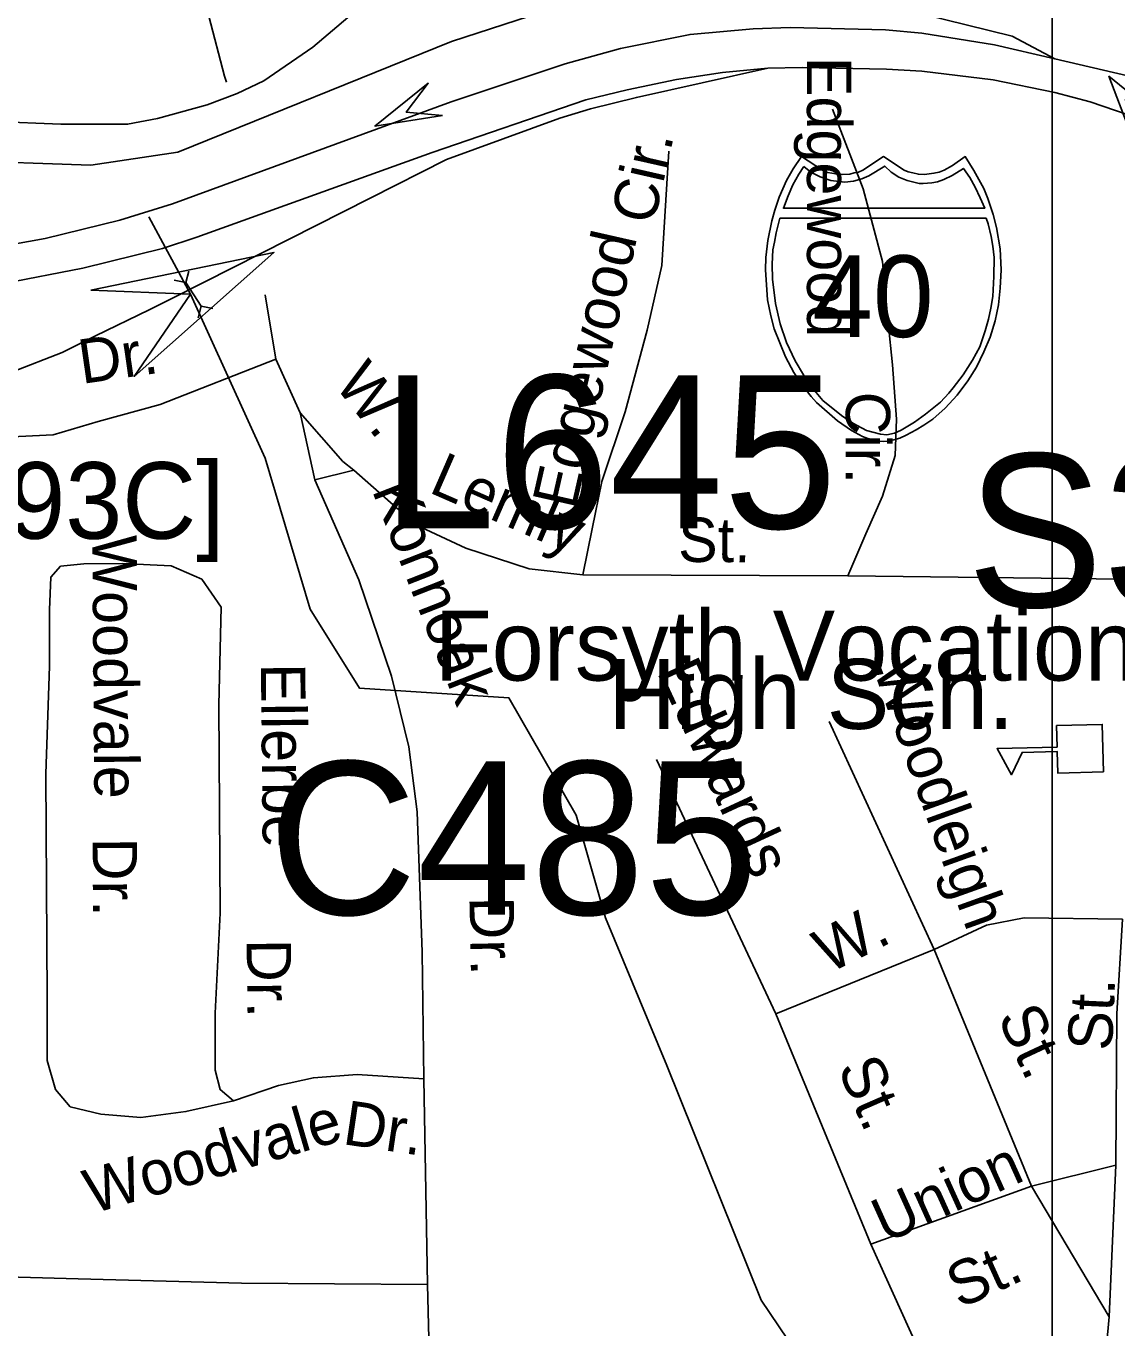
# Model space of a CAD drawing. Extents: x 1547597 to 1699558, y 810033 to 920809.
# Drawn here: x 1631525 to 1633863, y 842536 to 845325 of the extents above; entities that cross this region are included whole.
import ezdxf

# ---------------------------------------------------------------- set-up
doc = ezdxf.new("R2010")
doc.units = 0
for name, color, linetype in [('Exist Cultural Educational Facility High CELL', 7, 'Continuous'), ('Exist Cultural Educational Facility High Label', 7, 'Continuous'), ('Exist Hydrographic Creek Single Shore', 7, 'Continuous'), ('Exist Road Non-System Type 51', 7, 'Continuous'), ('Exist Road Non-System Type 51 Label', 7, 'Continuous'), ('Exist Road Primary Interstate Divided Center Attributed', 7, 'Continuous'), ('Exist Road Primary Interstate Ramp 1 Lane Attributed', 7, 'Continuous'), ('Exist Road Primary Interstate Shield CELL', 7, 'Continuous'), ('Exist Road Primary Interstate Shield Number Label', 7, 'Continuous'), ('Exist Road Primary Interstate Structure Cantilever Sign Attributed CELL', 7, 'Continuous'), ('Exist Road Primary Interstate Structure Cantilever Sign Number Label', 7, 'Continuous'), ('Exist Road Primary Interstate Structure Ovrhead Sign Number Label', 7, 'Continuous'), ('Exist Road Primary US Structure Non-Sys NCDOT Attributed CELL', 7, 'Continuous'), ('Exist Road Secondary Structure Culvert Attributed CELL', 7, 'Continuous'), ('Exist Road Secondary Structure Culvert CELL', 7, 'Continuous'), ('Exist Road Secondary Structure Culvert Number Label', 7, 'Continuous'), ('Exist Road Secondary Type 51 Undivided 4 Lane Attributed', 7, 'Continuous'), ('Map Preparation Inset Cut Line', 7, 'Continuous')]:
    doc.layers.add(name, color=color, linetype=linetype)

msp = doc.modelspace()

# ---------------------------------------------------------------- linework, layer by layer
at = {"layer": 'Exist Cultural Educational Facility High CELL'}
msp.add_lwpolyline([(1633833.5, 843727.1), (1633735.6, 843724.6), (1633734.4, 843770.6), (1633659.3, 843768.8), (1633636.3, 843721.1), (1633605.7, 843777), (1633734.2, 843780.2), (1633733, 843826.3), (1633830.9, 843828.7)], close=True, dxfattribs=at)
at = {"layer": 'Exist Hydrographic Creek Single Shore'}
for points in [[(1639777.9, 843989.4), (1638758, 844518.9), (1638485, 844623), (1638168, 844668.8), (1637703.9, 844858.7), (1637498, 845092.7), (1637356.9, 845144.8), (1637072.9, 845124.3), (1636906, 845032.6), (1636378.9, 844915.2), (1635732.9, 844680.2), (1635497.4, 844667.4), (1635292.9, 844720.6), (1634628.9, 844937.6), (1634175.6, 845186.2), (1633880.8, 845376.5), (1633527.5, 845554.8), (1633368.4, 845583.5), (1633129.8, 845522.9), (1632911.4, 845446.3), (1632436.5, 845291.3), (1631850.8, 845054.7)], [(1630604.3, 845074.7), (1630780, 845068.4), (1631065.1, 845030.1), (1631375.7, 845036.5), (1631664.4, 845026.8), (1631850.8, 845054.7)], [(1633156.9, 842512.1), (1633099.9, 842595.3), (1632897.8, 843098.3), (1632766.8, 843414.3), (1632703.8, 843634.1), (1632560, 843885.6), (1632239.8, 843906.2), (1632133.8, 844075.7), (1632037.8, 844399.4), (1631877.4, 844750.2), (1631788.1, 844916.1)]]:
    msp.add_lwpolyline(points, dxfattribs=at)
at = {"layer": 'Exist Road Non-System Type 51'}
for points in [[(1631916.7, 845346.2), (1631950.7, 845217.7), (1631954.6, 845204.5)], [(1633252.9, 845146.7), (1633318.7, 844976.1), (1633360.5, 844820.5), (1633372.5, 844688.8), (1633381.5, 844599), (1633390.4, 844482.3), (1633387.4, 844404.5), (1633360.5, 844317.7), (1633324.6, 844236.9), (1633285.8, 844147.1)], [(1632902.7, 845057), (1632887.1, 844811.6), (1632855.7, 844673.2), (1632808.8, 844498.3), (1632759.2, 844349.4), (1632738.3, 844247.6), (1632718.1, 844149.1)], [(1632037.3, 844749.3), (1632060.8, 844611)], [(1632060.8, 844611), (1631812.9, 844514.3), (1631679.8, 844477.8), (1631583.3, 844449.1), (1631421.5, 844441.2), (1631306.7, 844441.2)], [(1632060.8, 844611), (1632112.9, 844496.1)], [(1632112.9, 844496.1), (1632144.2, 844352.5), (1632238.2, 844138.4), (1632308.6, 843932.1), (1632345.1, 843780.7), (1632363.4, 843641.2), (1632373.8, 843340.9), (1632377.8, 843069.6)], [(1632112.9, 844496.1), (1632204.1, 844392), (1632227.6, 844373.7)], [(1632227.6, 844373.7), (1632144.2, 844352.5)], [(1632227.6, 844373.7), (1632360.7, 844256.2), (1632467.6, 844206.6), (1632603.3, 844162.2), (1632718.1, 844149.1)], [(1631969.8, 843022.6), (1631867.9, 842999.4), (1631771.4, 842986.4), (1631685.3, 842994.2), (1631620.1, 843009.9), (1631588.7, 843046.4), (1631570.5, 843109.1), (1631570.5, 843242.3), (1631567.9, 843722.7), (1631575.7, 843953.8), (1631575.7, 844073.9), (1631578.3, 844144.4), (1631599.2, 844167.9), (1631648.8, 844173.1), (1631732.2, 844173.6)], [(1631732.2, 844173.6), (1631836.5, 844168.4), (1631901.8, 844139.7), (1631943.5, 844079.6), (1631938.3, 843870.7), (1631940.9, 843424.3), (1631930.5, 843210.2), (1631930.5, 843088.2), (1631941, 843046.4), (1631969.8, 843022.6)], [(1633285.8, 844147.1), (1632718.1, 844149.1)], [(1633877.5, 844139.8), (1633285.8, 844147.1)], [(1633470.6, 843346.4), (1633246.2, 843834.7)], [(1633131.4, 843208.8), (1632875.7, 843753.5)], [(1633874.2, 843411.9), (1633663.6, 843414.3), (1633582.7, 843398.7), (1633470.6, 843346.4)], [(1633860.2, 842884.7), (1633862.5, 843208.6), (1633874.2, 843411.9)], [(1633470.6, 843346.4), (1633131.4, 843208.8)], [(1633470.6, 843346.4), (1633679.3, 842839.9)], [(1633334.9, 842715.3), (1633131.4, 843208.8)], [(1632377.8, 843069.6), (1632234.8, 843079), (1632141, 843071.9), (1632066, 843055.5), (1631969.8, 843022.6)], [(1632377.8, 843069.6), (1632385.3, 842629.3)], [(1633860.2, 842884.7), (1633679.3, 842839.9)], [(1633846.1, 842559.7), (1633860.2, 842884.7)], [(1633679.3, 842839.9), (1633334.9, 842715.3)], [(1633679.3, 842839.9), (1633846.1, 842559.7)], [(1633334.9, 842715.3), (1633465.4, 842428.1)], [(1632385.3, 842629.3), (1631986.6, 842631.7), (1631637.2, 842641), (1631226.8, 842652.8)], [(1632385.3, 842629.3), (1632394, 842282.9)], [(1633731.3, 842018.6), (1633806.2, 842278.1), (1633834.4, 842435.3), (1633846.1, 842559.7)]]:
    msp.add_lwpolyline(points, dxfattribs=at)
at = {"layer": 'Exist Road Primary Interstate Divided Center Attributed'}
for points in [[(1633729.4, 845254.3), (1633599.9, 845284.8), (1633444.3, 845309.7), (1633366.7, 845316.9), (1633162.4, 845321.9), (1633083.2, 845318.6), (1632948.1, 845306.8), (1632799.1, 845276.5), (1632680.6, 845243.6), (1632436.4, 845162.4), (1631839.4, 844943.7), (1631726.4, 844908.8), (1631566.4, 844870), (1631466.1, 844851.7), (1631339.9, 844837.3), (1631075, 844826.4)], [(1633885.6, 845218.3), (1633729.4, 845254.3)], [(1631115.6, 844741.5), (1631226.9, 844746), (1631355.1, 844756.6), (1631477.8, 844773.5), (1631647, 844805.9), (1631817.7, 844848.3), (1631891, 844872.3), (1632395.1, 845054.2), (1632724.3, 845166.8), (1632813.5, 845188.4), (1632918.7, 845210), (1633017.3, 845225), (1633114.7, 845234.4)], [(1633114.7, 845234.4), (1633187.8, 845236.1), (1633368.9, 845232.7), (1633444.8, 845228.3), (1633597.1, 845209.5), (1633729.4, 845182.3), (1633804.8, 845162.4), (1633886.7, 845134.7)]]:
    msp.add_lwpolyline(points, dxfattribs=at)
at = {"layer": 'Exist Road Primary Interstate Ramp 1 Lane Attributed'}
for points in [[(1633729.4, 845254.3), (1633638.1, 845303.1), (1633443.8, 845351), (1633311.6, 845389), (1633111.1, 845443.7), (1632968.4, 845487.8), (1632900, 845516.7), (1632848.4, 845557.7), (1632822.5, 845597.3), (1632799.8, 845638.3), (1632767, 845713.2)], [(1631789.2, 844717.2), (1631846.6, 844745.3), (1632089.4, 844868), (1632262.6, 844955.8), (1632426.4, 845038.9), (1632669, 845127.5), (1632734.3, 845147.5), (1632832.9, 845171.8), (1633114.7, 845234.4)], [(1631115.6, 844741.5), (1631152.1, 844684.4), (1631183.3, 844659.7), (1631227.8, 844621.8), (1631264, 844603.6), (1631323.2, 844582.2), (1631379.2, 844574), (1631428.6, 844574), (1631496.1, 844583.9), (1631602.5, 844625.1), (1631674.3, 844661), (1631789.2, 844717.2)]]:
    msp.add_lwpolyline(points, dxfattribs=at)
at = {"layer": 'Exist Road Primary Interstate Shield CELL'}
for points in [[(1633362.5, 844434.7), (1633371.9, 844435.6), (1633384.7, 844438.1), (1633397.1, 844442.2), (1633411.2, 844448.4), (1633432, 844460), (1633448.8, 844469.8), (1633468.1, 844482.8), (1633494.2, 844506.5), (1633520.3, 844533.9), (1633543.3, 844564.9), (1633561.5, 844593.9), (1633577.6, 844627.1), (1633591, 844658), (1633601.7, 844693.3), (1633608.7, 844727.6), (1633612.3, 844763.3), (1633614.7, 844802.8), (1633612, 844847.4), (1633604.3, 844893), (1633597, 844921.3), (1633586, 844955.2), (1633577, 844976.9), (1633556.1, 845015.4), (1633537.4, 845045), (1633510.2, 845025.8), (1633492.4, 845016.3), (1633481.6, 845011.5), (1633470.4, 845009.3), (1633449.9, 845006.8), (1633437, 845007.4), (1633425.1, 845010.1), (1633415, 845012.3), (1633406.7, 845016.3), (1633362.5, 845045), (1633318.2, 845016.3), (1633308.9, 845012.1), (1633299.4, 845010.1), (1633290.3, 845007.6), (1633275.1, 845006.8), (1633263.6, 845007.2), (1633251.7, 845009.3), (1633242.3, 845011.3), (1633231.8, 845016.3), (1633186.7, 845045), (1633169, 845019.2), (1633154.5, 844993.8), (1633139.1, 844957.9), (1633129.6, 844930.1), (1633122.8, 844907.2), (1633114.4, 844865.2), (1633110.1, 844828.7), (1633109.4, 844802.8), (1633114.1, 844738.3), (1633121.1, 844704), (1633128.4, 844676.2), (1633152.2, 844616.2), (1633170.2, 844582.5), (1633185.6, 844558.4), (1633207.2, 844531.2), (1633218.9, 844518.2), (1633263.7, 844479.1), (1633293.6, 844458.6), (1633317.5, 844445.7), (1633328.7, 844441.5), (1633346.3, 844436.5)], [(1633192, 845024.2), (1633181.1, 845007.3), (1633168.4, 844984.5), (1633158.2, 844960.8), (1633147.9, 844934.6), (1633579.4, 844934.5), (1633569.4, 844956.9), (1633558.6, 844979.4), (1633547.4, 845000), (1633533.7, 845019.9), (1633509.5, 845004.6), (1633491.8, 844996.3), (1633477.7, 844991.4), (1633465.7, 844988.7), (1633447.1, 844987.2), (1633438.8, 844987.7), (1633412.8, 844993.6), (1633395.3, 845000.8), (1633378.6, 845011.9), (1633365.1, 845024.7), (1633330.9, 845004), (1633315.7, 844997.3), (1633298.2, 844992.8), (1633279.2, 844990.4), (1633249.7, 844993.6), (1633226.7, 845001.6), (1633206.8, 845011.9)], [(1633582, 844913.2), (1633586.6, 844901), (1633593, 844873.9), (1633596.3, 844853.1), (1633599.7, 844829.1), (1633598.5, 844788), (1633596.6, 844745.4), (1633592.6, 844720.2), (1633587.4, 844697.2), (1633580.2, 844671.8), (1633568.7, 844637.9), (1633552.8, 844609.3), (1633532.9, 844577.5), (1633511.5, 844549.6), (1633502.1, 844538), (1633484.4, 844519.4), (1633452.2, 844493.5), (1633428.7, 844475.9), (1633400.5, 844459.3), (1633386.2, 844452.9), (1633369.5, 844449.4), (1633355.8, 844450.4), (1633339.2, 844454.8), (1633325.7, 844458.5), (1633296.3, 844474.4), (1633272.5, 844490.3), (1633232.7, 844522.9), (1633211.2, 844548.1), (1633191.2, 844577.4), (1633173.3, 844607.6), (1633154.2, 844647.2), (1633140.8, 844687.1), (1633131, 844730.2), (1633124.4, 844782.8), (1633123.7, 844814.9), (1633125.6, 844845.7), (1633128.6, 844861.9), (1633132.5, 844882), (1633140.3, 844912.9)]]:
    msp.add_lwpolyline(points, close=True, dxfattribs=at)
at = {"layer": 'Exist Road Primary Interstate Structure Cantilever Sign Attributed CELL'}
msp.add_lwpolyline([(1632417.5, 845132.8), (1632272.9, 845110.5), (1632387, 845202.1), (1632339.8, 845140)], close=True, dxfattribs=at)
at = {"layer": 'Exist Road Primary US Structure Non-Sys NCDOT Attributed CELL'}
msp.add_lwpolyline([(1633888.6, 845103.3), (1633845.3, 845217.3), (1633939.8, 845140.2), (1633880.9, 845167.8)], close=True, dxfattribs=at)
at = {"layer": 'Exist Road Secondary Structure Culvert Attributed CELL'}
msp.add_lwpolyline([(1631664.4, 844759.3), (1632056.2, 844839.8), (1631757.1, 844574.2), (1631877.4, 844750.2)], close=True, dxfattribs=at)
at = {"layer": 'Exist Road Secondary Structure Culvert CELL'}
for p, q in [((1631842.8, 844780.1), (1631867.7, 844775.3)), ((1631873.8, 844800), (1631867.7, 844775.3)), ((1631900.4, 844724.4), (1631867.7, 844775.3)), ((1631894.3, 844699.8), (1631900.4, 844724.4)), ((1631925.3, 844719.7), (1631900.4, 844724.4))]:
    msp.add_line(p, q, dxfattribs=at)
at = {"layer": 'Exist Road Secondary Type 51 Undivided 4 Lane Attributed'}
msp.add_lwpolyline([(1631069.9, 845128.2), (1631457.3, 845120.6), (1631600.1, 845114.4), (1631687.5, 845114.4), (1631742.9, 845114.4), (1631806.9, 845126.8), (1631913.5, 845155.7), (1631977.4, 845180.5), (1632035, 845207.4), (1632139.4, 845279.8), (1632256.7, 845379.1), (1632405.9, 845505.3), (1632486.9, 845567.3), (1632555.1, 845612.9), (1632627.6, 845654.2), (1632710.7, 845691.5), (1632767, 845713.2)], dxfattribs=at)
at = {"layer": 'Map Preparation Inset Cut Line'}
for points in [[(1633724, 874749.3), (1571208, 874749.3), (1571208, 831307.2), (1633724, 831307.2)], [(1694128.9, 831307.2), (1633724, 831307.2), (1633724, 874749.3), (1694128.9, 874749.3)]]:
    msp.add_lwpolyline(points, close=True, dxfattribs=at)

# ---------------------------------------------------------------- texts
at = {"layer": 'Exist Cultural Educational Facility High Label'}
for s, p in [('Forsyth Vocational', (1632400.4, 843922.7)), ('High Sch.', (1632772.6, 843819.1))]:
    msp.add_text(s, height=150, dxfattribs=at).set_placement(p)
at = {"layer": 'Exist Road Non-System Type 51 Label'}
for s, rotation, p in [('Edgewood', 270.0379, (1633198.2, 845258.6)), ('Cir.', 77.2099, (1632869.8, 844896.5)), ('Edgewood', 77.2099, (1632702, 844286.7)), ('Dr.', 8.1495, (1631644.9, 844558)), ('W.', 308.1143, (1632183.5, 844557.5)), ('Cir.', 270.0379, (1633281.5, 844541.5)), ('Lemly', 336.4005, (1632385.6, 844327)), ('Konnoak', 291.3903, (1632265.6, 844331.1)), ('St.', 359.7227, (1632922.2, 844176.9)), ('Woodvale', 270.4668, (1631667.3, 844234)), ('Edwards', 294.7966, (1632875.8, 843941.6)), ('Woodleigh', 289.7153, (1633339.7, 843947.9)), ('Ellerbe', 270.6131, (1632028.4, 843959.4)), ('Dr.', 270.2333, (1631668, 843586)), ('Dr.', 271.1943, (1632475.1, 843459.2)), ('W.', 26.6867, (1633244.5, 843293.8)), ('Dr.', 270.7709, (1631997.7, 843368.6)), ('St.', 87.3612, (1633851.6, 843128.7)), ('St.', 295.0541, (1633605.3, 843201.6)), ('St.', 293.5348, (1633262.8, 843093.2)), ('Dr.', 351.5909, (1632201.4, 842930)), ('Woodvale', 16.4005, (1631667.1, 842779.8)), ('Union', 24.3249, (1633366, 842716.6)), ('St.', 24.3249, (1633525.4, 842576.4))]:
    msp.add_text(s, height=95, rotation=rotation, dxfattribs=at).set_placement(p)
at = {"layer": 'Exist Road Primary Interstate Shield CELL'}
msp.add_text('[193C]', height=164.04, dxfattribs=at).set_placement((1631304.5, 844226.5))
at = {"layer": 'Exist Road Primary Interstate Shield Number Label'}
msp.add_text('40', height=175, dxfattribs=at).set_placement((1633209.6, 844658.5))
at = {"layer": 'Exist Road Primary Interstate Structure Cantilever Sign Number Label'}
msp.add_text('L645', height=328.08, dxfattribs=at).set_placement((1632286.9, 844248.7))
at = {"layer": 'Exist Road Primary Interstate Structure Ovrhead Sign Number Label'}
msp.add_text('S339', height=328.08, dxfattribs=at).set_placement((1633540.5, 844080.4))
at = {"layer": 'Exist Road Secondary Structure Culvert Number Label'}
msp.add_text('C485', height=328.08, dxfattribs=at).set_placement((1632045.8, 843421.4))

doc.saveas('drawing.dxf')
